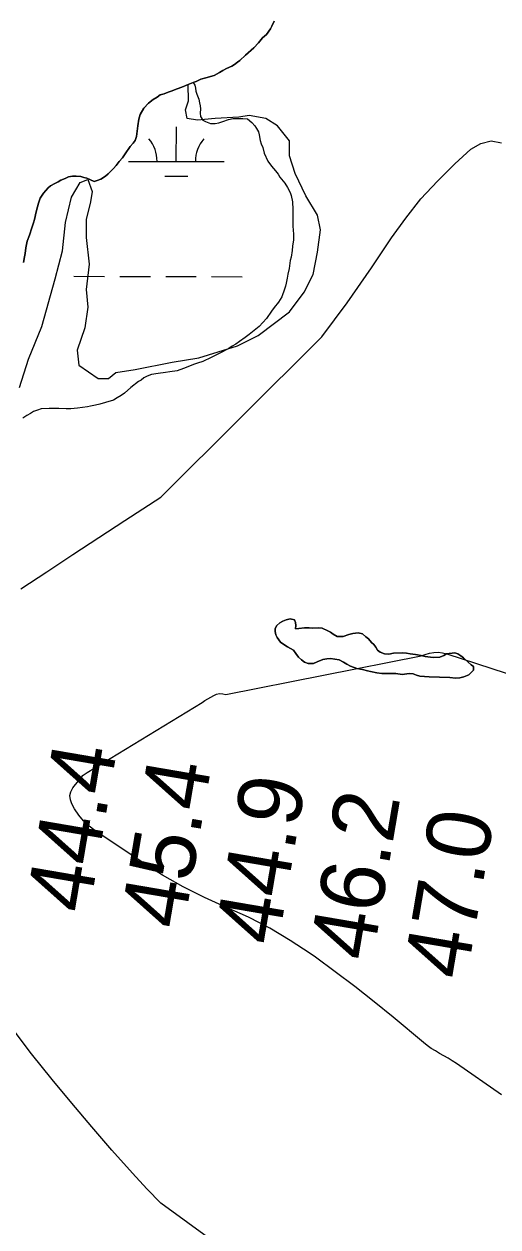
# Model space of a CAD drawing. Extents: x 3187622 to 3225504, y 800805 to 826213.
# Drawn here: x 3196403 to 3196898, y 822602 to 823857 of the extents above; entities that cross this region are included whole.
import ezdxf

# ---------------------------------------------------------------- set-up
doc = ezdxf.new("R2010")
doc.units = 0
for name, color, linetype in [('V-RIVR-RANG', 7, 'Continuous'), ('V-SITE-VEGE', 7, 'Continuous'), ('V-TOPO-MINR', 7, 'Continuous'), ('V-TOPO-SHOR', 7, 'Continuous'), ('V-WETL-SWMP', 7, 'Continuous')]:
    doc.layers.add(name, color=color, linetype=linetype)

msp = doc.modelspace()

# ---------------------------------------------------------------- linework, layer by layer
at = {"layer": 'V-SITE-VEGE'}
for p, q in [((3196656.3, 823845.6), (3196660.3, 823851.6)), ((3196660.3, 823851.6), (3196661.8, 823854.4)), ((3196661.8, 823854.4), (3196664.1, 823859.5)), ((3196647.9, 823837.1), (3196652, 823842.2)), ((3196652, 823842.2), (3196656.3, 823845.6)), ((3196634.1, 823824.3), (3196643, 823831.7)), ((3196643, 823831.7), (3196647.9, 823837.1)), ((3196619.8, 823812.8), (3196622.9, 823814.4)), ((3196622.9, 823814.4), (3196625.8, 823816.7)), ((3196625.8, 823816.7), (3196628.4, 823818.7)), ((3196628.4, 823818.7), (3196634.1, 823824.3)), ((3196587.7, 823799), (3196592.8, 823800.4)), ((3196592.8, 823800.4), (3196601.4, 823802.9)), ((3196601.4, 823802.9), (3196607.2, 823806)), ((3196607.2, 823806), (3196610.6, 823808.3)), ((3196610.6, 823808.3), (3196614.3, 823810.2)), ((3196614.3, 823810.2), (3196619.8, 823812.8)), ((3196574.5, 823793.4), (3196579.7, 823795.7)), ((3196574.8, 823776.6), (3196574.5, 823793.4)), ((3196579.7, 823795.7), (3196582.8, 823796.8)), ((3196582.8, 823796.8), (3196587.7, 823799)), ((3196571.7, 823767.3), (3196574.8, 823776.6)), ((3196573.2, 823758), (3196571.7, 823767.3)), ((3196584.1, 823756.5), (3196573.2, 823758)), ((3196602.6, 823758), (3196584.1, 823756.5)), ((3196627.4, 823759.6), (3196602.6, 823758)), ((3196638.2, 823761.1), (3196627.4, 823759.6)), ((3196655.3, 823758), (3196638.2, 823761.1)), ((3196667.7, 823750.3), (3196655.3, 823758)), ((3196680.1, 823734.8), (3196667.7, 823750.3)), ((3196680.1, 823719.3), (3196680.1, 823734.8)), ((3196686.2, 823700.7), (3196680.1, 823719.3)), ((3196697.1, 823677.5), (3196686.2, 823700.7)), ((3196452.5, 823675.9), (3196461.7, 823691.4)), ((3196461.7, 823691.4), (3196469.5, 823694.5)), ((3196469.5, 823694.5), (3196474.1, 823682.1)), ((3196446.3, 823649.6), (3196452.5, 823675.9)), ((3196474.1, 823682.1), (3196472.6, 823671.3)), ((3196709.5, 823657.3), (3196697.1, 823677.5)), ((3196472.6, 823671.3), (3196467.9, 823652.7)), ((3196467.9, 823652.7), (3196467.9, 823634.1)), ((3196712.6, 823641.8), (3196709.5, 823657.3)), ((3196443.2, 823620.2), (3196446.3, 823649.6)), ((3196709.5, 823618.6), (3196712.6, 823641.8)), ((3196467.9, 823634.1), (3196471, 823606.2)), ((3196435.4, 823590.7), (3196443.2, 823620.2)), ((3196704.8, 823595.4), (3196709.5, 823618.6)), ((3196471, 823606.2), (3196467.9, 823579.9)), ((3196421.5, 823541.2), (3196435.4, 823590.7)), ((3196695.5, 823576.8), (3196704.8, 823595.4)), ((3196467.9, 823579.9), (3196469.5, 823561.3)), ((3196680.1, 823556.6), (3196695.5, 823576.8)), ((3196469.5, 823561.3), (3196466.4, 823539.6)), ((3196647.5, 823531.9), (3196680.1, 823556.6)), ((3196407.6, 823507.1), (3196421.5, 823541.2)), ((3196466.4, 823539.6), (3196458.6, 823516.4)), ((3196625.9, 823521), (3196647.5, 823531.9)), ((3196458.6, 823516.4), (3196460.2, 823500.9)), ((3196585.6, 823508.6), (3196625.9, 823521)), ((3196398.3, 823477.6), (3196407.6, 823507.1)), ((3196460.2, 823500.9), (3196480.3, 823486.9)), ((3196519, 823496.2), (3196557.7, 823504)), ((3196557.7, 823504), (3196585.6, 823508.6)), ((3196480.3, 823486.9), (3196491.2, 823486.9)), ((3196491.2, 823486.9), (3196498.9, 823493.1)), ((3196498.9, 823493.1), (3196519, 823496.2)), ((3196681, 823236.2), (3196676.7, 823235.1)), ((3196685.3, 823235.3), (3196681, 823236.2)), ((3196666.9, 823229.2), (3196665.2, 823226.3)), ((3196665.2, 823226.3), (3196665.2, 823222.9)), ((3196670.1, 823232), (3196666.9, 823229.2)), ((3196673.3, 823233.7), (3196670.1, 823232)), ((3196676.7, 823235.1), (3196673.3, 823233.7)), ((3196686.4, 823232.4), (3196685.3, 823235.3)), ((3196686.3, 823225.9), (3196686.6, 823229.3)), ((3196689.8, 823226.1), (3196686.3, 823225.9)), ((3196686.6, 823229.3), (3196686.4, 823232.4)), ((3196695.8, 823226.9), (3196689.8, 823226.1)), ((3196700.6, 823226.9), (3196695.8, 823226.9)), ((3196703.8, 823226.6), (3196700.6, 823226.9)), ((3196710.3, 823226.8), (3196703.8, 823226.6)), ((3196714.3, 823226.5), (3196710.3, 823226.8)), ((3196720, 823223.6), (3196714.3, 823226.5)), ((3196723.1, 823222.2), (3196720, 823223.6)), ((3196665.2, 823222.9), (3196666, 823219.7)), ((3196666, 823219.7), (3196667.4, 823216.6)), ((3196667.4, 823216.6), (3196670.8, 823212)), ((3196670.8, 823212), (3196673.1, 823210)), ((3196725.7, 823220.4), (3196723.1, 823222.2)), ((3196730, 823217.8), (3196725.7, 823220.4)), ((3196736.2, 823217.8), (3196730, 823217.8)), ((3196742, 823220), (3196736.2, 823217.8)), ((3196746.2, 823220.8), (3196742, 823220)), ((3196751.7, 823221.7), (3196746.2, 823220.8)), ((3196756.2, 823220.5), (3196751.7, 823221.7)), ((3196759.9, 823217.6), (3196756.2, 823220.5)), ((3196762.5, 823215.3), (3196759.9, 823217.6)), ((3196765.9, 823211.6), (3196762.5, 823215.3)), ((3196768.1, 823209.3), (3196765.9, 823211.6)), ((3196673.1, 823210), (3196678.2, 823207.1)), ((3196678.2, 823207.1), (3196681.3, 823205.4)), ((3196681.3, 823205.4), (3196684.2, 823203.6)), ((3196684.2, 823203.6), (3196686.7, 823200.2)), ((3196686.7, 823200.2), (3196689.5, 823196.4)), ((3196770.1, 823206.7), (3196768.1, 823209.3)), ((3196772.1, 823203.5), (3196770.1, 823206.7)), ((3196774.9, 823201.5), (3196772.1, 823203.5)), ((3196779.2, 823199.7), (3196774.9, 823201.5)), ((3196783.8, 823199.4), (3196779.2, 823199.7)), ((3196788.6, 823200.5), (3196783.8, 823199.4)), ((3196798.3, 823200.7), (3196788.6, 823200.5)), ((3196802.3, 823200.4), (3196798.3, 823200.7)), ((3196806, 823199.8), (3196802.3, 823200.4)), ((3196811.7, 823199.2), (3196806, 823199.8)), ((3196817.7, 823198), (3196811.7, 823199.2)), ((3196841.4, 823198.1), (3196837.1, 823196.4)), ((3196844, 823199.8), (3196841.4, 823198.1)), ((3196852.6, 823200.6), (3196844, 823199.8)), ((3196855.7, 823199.7), (3196852.6, 823200.6)), ((3196859.1, 823197.7), (3196855.7, 823199.7)), ((3196689.5, 823196.4), (3196692.7, 823193.6)), ((3196692.7, 823193.6), (3196695.8, 823191)), ((3196695.8, 823191), (3196699.8, 823189.8)), ((3196699.8, 823189.8), (3196705.2, 823189.8)), ((3196705.2, 823189.8), (3196709.2, 823191.4)), ((3196709.2, 823191.4), (3196714.9, 823193.7)), ((3196714.9, 823193.7), (3196719.2, 823194.5)), ((3196719.2, 823194.5), (3196722.9, 823194.8)), ((3196722.9, 823194.8), (3196732, 823193.3)), ((3196732, 823193.3), (3196736.6, 823191.2)), ((3196736.6, 823191.2), (3196740, 823188.9)), ((3196740, 823188.9), (3196743.7, 823186.9)), ((3196743.7, 823186.9), (3196750.5, 823184.6)), ((3196821.7, 823197.1), (3196817.7, 823198)), ((3196827.4, 823196.2), (3196821.7, 823197.1)), ((3196830.6, 823195.9), (3196827.4, 823196.2)), ((3196837.1, 823196.4), (3196830.6, 823195.9)), ((3196861.7, 823195.7), (3196859.1, 823197.7)), ((3196866.5, 823191.1), (3196861.7, 823195.7)), ((3196869.6, 823188.2), (3196866.5, 823191.1)), ((3196872.2, 823186.5), (3196869.6, 823188.2)), ((3196872.1, 823182.8), (3196872.2, 823186.5)), ((3196750.5, 823184.6), (3196756.5, 823183.4)), ((3196756.5, 823183.4), (3196761.4, 823181.9)), ((3196761.4, 823181.9), (3196764.8, 823181.3)), ((3196764.8, 823181.3), (3196771.3, 823179.8)), ((3196771.3, 823179.8), (3196776.5, 823179.2)), ((3196776.5, 823179.2), (3196788.2, 823179.1)), ((3196788.2, 823179.1), (3196791.3, 823179.1)), ((3196791.3, 823179.1), (3196797.9, 823178.2)), ((3196797.9, 823178.2), (3196805, 823179.3)), ((3196805, 823179.3), (3196809.3, 823178.7)), ((3196809.3, 823178.7), (3196812.7, 823177.5)), ((3196812.7, 823177.5), (3196816.1, 823176.6)), ((3196816.1, 823176.6), (3196825.8, 823175.7)), ((3196825.8, 823175.7), (3196847.5, 823175)), ((3196847.5, 823175), (3196853.5, 823174.3)), ((3196853.5, 823174.3), (3196857.8, 823174.6)), ((3196857.8, 823174.6), (3196862.1, 823175.7)), ((3196862.1, 823175.7), (3196867.2, 823177.7)), ((3196867.2, 823177.7), (3196872.1, 823182.8))]:
    msp.add_line(p, q, dxfattribs=at)
at = {"layer": 'V-TOPO-MINR'}
for points in [[(3196399.8, 823267.4), (3196426.8, 823285.3), (3196453.9, 823303.2), (3196481, 823321), (3196508.2, 823338.7), (3196545.9, 823363), (3196714, 823530.5), (3196740.4, 823566), (3196765.8, 823602.3), (3196786.6, 823633.6), (3196801.5, 823654.3), (3196817.3, 823674.2), (3196834.5, 823692.8), (3196852.7, 823710.7), (3196869.3, 823726), (3196879.9, 823732), (3196890.6, 823734.7), (3196901.5, 823732.6)], [(3196659.5, 822913.7), (3196637.3, 822925), (3196614.5, 822935.3), (3196591.6, 822945.5), (3196569.2, 822956.6), (3196547.5, 822969), (3196526.3, 822982.3), (3196477.1, 823015.3), (3196470.9, 823020.1), (3196465.2, 823025.5), (3196460.2, 823031.5), (3196455.8, 823038.1), (3196452.8, 823043.4), (3196451.4, 823047.6), (3196450.9, 823051.8), (3196452, 823055.8), (3196454.1, 823059.8), (3196464.5, 823072.7), (3196464.9, 823073.2), (3196468.9, 823075.9), (3196588.9, 823149.1), (3196591.9, 823150.9), (3196594.9, 823152.7), (3196597.9, 823154.5), (3196601, 823156.3), (3196604.1, 823157.6), (3196607.2, 823158.2), (3196610.4, 823158), (3196613.6, 823157.2), (3196817.6, 823197.7), (3196821.9, 823199.2), (3196826.4, 823200.5), (3196830.9, 823201.1), (3196835.4, 823201.3), (3196839.8, 823200.8), (3196844.3, 823199.7), (3196906.2, 823179.5)], [(3196901.3, 822739.7), (3196854.3, 822772.3), (3196850.1, 822775.2), (3196845.7, 822777.9), (3196841.3, 822780.5), (3196836.8, 822783), (3196832.4, 822785.5), (3196828.1, 822788.2), (3196823.9, 822791.2), (3196819.9, 822794.3), (3196788.4, 822820.6), (3196768.5, 822836.8), (3196748.4, 822852.7), (3196727.9, 822868.1), (3196707.2, 822883.2), (3196701.8, 822887.1), (3196681, 822900.9), (3196659.5, 822913.7)], [(3196654.8, 822547.5), (3196546, 822626.6), (3196531.4, 822641.7), (3196516.3, 822658.2), (3196494.8, 822682.1), (3196473.7, 822706.3), (3196452.9, 822730.9), (3196432.5, 822755.7), (3196411, 822782.5), (3196381.3, 822821.7)]]:
    msp.add_lwpolyline(points, dxfattribs=at)
at = {"layer": 'V-TOPO-SHOR'}
for points in [[(3196664.1, 823859.5), (3196661.8, 823854.4), (3196660.3, 823851.6), (3196656.3, 823845.6), (3196652, 823842.2), (3196647.9, 823837.1), (3196643, 823831.7), (3196634.1, 823824.3), (3196628.4, 823818.7), (3196625.8, 823816.7), (3196622.9, 823814.4), (3196619.8, 823812.8), (3196614.3, 823810.2), (3196610.6, 823808.3), (3196607.2, 823806), (3196601.4, 823802.9), (3196592.8, 823800.4), (3196587.7, 823799), (3196582.8, 823796.8), (3196579.7, 823795.7), (3196574.5, 823793.4), (3196567.9, 823790.9), (3196562.8, 823788.9), (3196556.5, 823786.7), (3196553.6, 823785.6), (3196549.3, 823783.9), (3196545.3, 823782.8), (3196541.9, 823780.5), (3196537.9, 823778), (3196533, 823774), (3196528.1, 823768.9), (3196524.3, 823762.4), (3196522.9, 823757.3), (3196521.9, 823750.4), (3196520.4, 823739.3), (3196519, 823735.3), (3196517, 823732.5), (3196513.8, 823728.8), (3196508.6, 823721.1), (3196505.7, 823716.9), (3196502.2, 823713.2), (3196499.1, 823709.2), (3196496.5, 823706.1), (3196493.6, 823703.2), (3196491, 823700.4), (3196488.1, 823697.9), (3196483.3, 823694.8), (3196479.3, 823693.4), (3196476.1, 823692.5), (3196468.7, 823695.7), (3196465.6, 823696.6), (3196462.4, 823697.5), (3196457.6, 823698.1), (3196453.6, 823697.8), (3196449.6, 823697.3), (3196445.9, 823695.6), (3196441.6, 823693.7), (3196438.7, 823692), (3196435.3, 823690.3), (3196430.7, 823688), (3196428.4, 823685.8), (3196423.5, 823680.1), (3196420, 823675), (3196418, 823669.9), (3196417.1, 823665.9), (3196415.6, 823660.7), (3196413.9, 823652.8), (3196413, 823649.1), (3196411.2, 823643.9), (3196408.9, 823636.5), (3196406.5, 823630)], [(3196406.5, 823630), (3196405.7, 823626.6), (3196405.1, 823623.1), (3196404.2, 823617.4), (3196403.6, 823613.7), (3196402.4, 823608)], [(3196825.8, 823175.7), (3196816.1, 823176.6), (3196812.7, 823177.5), (3196809.3, 823178.7), (3196805, 823179.3), (3196797.9, 823178.2), (3196791.3, 823179.1), (3196788.2, 823179.1), (3196776.5, 823179.2), (3196771.3, 823179.8), (3196764.8, 823181.3), (3196761.4, 823181.9), (3196756.5, 823183.4), (3196750.5, 823184.6), (3196743.7, 823186.9), (3196740, 823188.9), (3196736.6, 823191.2), (3196732, 823193.3), (3196722.9, 823194.8), (3196719.2, 823194.5), (3196714.9, 823193.7), (3196709.2, 823191.4), (3196705.2, 823189.8), (3196699.8, 823189.8), (3196695.8, 823191), (3196692.7, 823193.6), (3196689.5, 823196.4), (3196686.7, 823200.2), (3196684.2, 823203.6), (3196681.3, 823205.4), (3196678.2, 823207.1), (3196673.1, 823210), (3196670.8, 823212), (3196667.4, 823216.6), (3196666, 823219.7), (3196665.2, 823222.9), (3196665.2, 823226.3), (3196666.9, 823229.2), (3196670.1, 823232), (3196673.3, 823233.7), (3196676.7, 823235.1), (3196681, 823236.2), (3196685.3, 823235.3), (3196686.4, 823232.4), (3196686.6, 823229.3), (3196686.3, 823225.9), (3196689.8, 823226.1), (3196695.8, 823226.9), (3196700.6, 823226.9), (3196703.8, 823226.6), (3196710.3, 823226.8), (3196714.3, 823226.5), (3196720, 823223.6), (3196723.1, 823222.2), (3196725.7, 823220.4), (3196730, 823217.8), (3196736.2, 823217.8), (3196742, 823220), (3196746.2, 823220.8), (3196751.7, 823221.7), (3196756.2, 823220.5), (3196759.9, 823217.6), (3196762.5, 823215.3), (3196765.9, 823211.6), (3196768.1, 823209.3), (3196770.1, 823206.7), (3196772.1, 823203.5), (3196774.9, 823201.5), (3196779.2, 823199.7), (3196783.8, 823199.4), (3196788.6, 823200.5), (3196798.3, 823200.7), (3196802.3, 823200.4), (3196806, 823199.8), (3196811.7, 823199.2), (3196817.7, 823198), (3196821.7, 823197.1), (3196827.4, 823196.2), (3196830.6, 823195.9), (3196837.1, 823196.4), (3196841.4, 823198.1), (3196844, 823199.8), (3196852.6, 823200.6), (3196855.7, 823199.7), (3196859.1, 823197.7), (3196861.7, 823195.7), (3196866.5, 823191.1), (3196869.6, 823188.2), (3196872.2, 823186.5), (3196872.1, 823182.8), (3196867.2, 823177.7), (3196862.1, 823175.7), (3196857.8, 823174.6), (3196853.5, 823174.3), (3196847.5, 823175), (3196825.8, 823175.7)]]:
    msp.add_lwpolyline(points, dxfattribs=at)
at = {"layer": 'V-WETL-SWMP'}
for p, q in [((3196562, 823713.3), (3196562.1, 823749.3)), ((3196512, 823713.4), (3196612, 823713.2)), ((3196550, 823697.9), (3196574, 823697.9)), ((3196454.9, 823593.5), (3196486.9, 823593.4)), ((3196502.9, 823593.4), (3196534.9, 823593.3)), ((3196550.9, 823593.3), (3196582.9, 823593.2)), ((3196598.9, 823593.2), (3196630.9, 823593.1))]:
    msp.add_line(p, q, dxfattribs=at)
for points in [[(3196402.4, 823608), (3196403.6, 823613.7), (3196404.2, 823617.4), (3196405.1, 823623.1), (3196405.7, 823626.6), (3196406.5, 823630), (3196408.9, 823636.5), (3196411.2, 823643.9), (3196413, 823649.1), (3196413.9, 823652.8), (3196415.6, 823660.7), (3196417.1, 823665.9), (3196418, 823669.9), (3196420, 823675), (3196423.5, 823680.1), (3196428.4, 823685.8), (3196430.7, 823688), (3196435.3, 823690.3), (3196438.7, 823692), (3196441.6, 823693.7), (3196445.9, 823695.6), (3196449.6, 823697.3), (3196453.6, 823697.8), (3196457.6, 823698.1), (3196462.4, 823697.5), (3196465.6, 823696.6), (3196468.7, 823695.7), (3196476.1, 823692.5), (3196479.3, 823693.4), (3196483.3, 823694.8), (3196488.1, 823697.9), (3196491, 823700.4), (3196493.6, 823703.2), (3196496.5, 823706.1), (3196499.1, 823709.2), (3196502.2, 823713.2), (3196505.7, 823716.9), (3196508.6, 823721.1), (3196513.8, 823728.8), (3196517, 823732.5), (3196519, 823735.3), (3196520.4, 823739.3), (3196521.9, 823750.4), (3196522.9, 823757.3), (3196524.3, 823762.4), (3196528.1, 823768.9), (3196533, 823774), (3196537.9, 823778), (3196541.9, 823780.5), (3196545.3, 823782.8), (3196549.3, 823783.9), (3196553.6, 823785.6), (3196556.5, 823786.7), (3196562.8, 823788.9), (3196567.9, 823790.9), (3196574.5, 823793.4), (3196579.7, 823795.7), (3196581.3, 823792.8), (3196581.9, 823789.7), (3196582.4, 823786.5), (3196583.3, 823783.4), (3196585.5, 823778.2), (3196586.3, 823774.5), (3196586.9, 823771.4), (3196587.4, 823768.2), (3196586.8, 823763.7), (3196587.1, 823760.2), (3196589.6, 823756.5), (3196592.5, 823755.1), (3196597.6, 823753), (3196602.4, 823753), (3196606.4, 823753.5), (3196610.7, 823754.9), (3196616.5, 823756.9), (3196621.3, 823758)], [(3196621.3, 823758), (3196624.5, 823758.2), (3196627.9, 823758.2), (3196631.3, 823758.2), (3196636.2, 823757.9), (3196640.7, 823753.8), (3196644.1, 823750.4), (3196645.8, 823747.8), (3196647.8, 823744.1), (3196648.6, 823740.9), (3196649.7, 823735.2), (3196650.5, 823731.5), (3196652.2, 823727.8), (3196653.6, 823722.1), (3196657.5, 823713.7), (3196661.5, 823708.3), (3196665.4, 823703.4), (3196668.3, 823700), (3196670.2, 823696.8), (3196675.3, 823690.5), (3196678.1, 823686.2), (3196680.7, 823681), (3196681.8, 823677.9), (3196683.2, 823671), (3196683.7, 823663.3), (3196683.6, 823657.3), (3196683.6, 823653.6), (3196683.6, 823649.6), (3196683.8, 823645.9), (3196684.3, 823637.3), (3196684.3, 823631.6), (3196683.4, 823625), (3196682.8, 823620.5), (3196681.9, 823613.6), (3196680.7, 823609.9), (3196679.8, 823601.7), (3196678.3, 823595.7), (3196677.7, 823591.4), (3196676.5, 823586.3), (3196675.9, 823583.1), (3196675, 823580), (3196672.1, 823572), (3196668.7, 823566.4), (3196664.3, 823561), (3196661.4, 823557), (3196656, 823549.6), (3196648.5, 823541.1), (3196637.9, 823532.9), (3196633.8, 823529.8), (3196628.1, 823525.6), (3196624.1, 823522.7), (3196620.3, 823520.5), (3196616.9, 823518.2), (3196606.9, 823512.9), (3196598.3, 823508.9), (3196589.7, 823504.7), (3196584.2, 823502.8), (3196581.1, 823501.7), (3196569.6, 823497.5), (3196562.8, 823494.9), (3196555.1, 823493.9), (3196550.8, 823493), (3196543, 823492), (3196536.2, 823491.1), (3196531.6, 823489.5), (3196528.2, 823487.5), (3196525.3, 823485.2), (3196522.4, 823483.8), (3196514.7, 823477.6), (3196508.1, 823471.7), (3196504.6, 823469.1), (3196500.3, 823466.6), (3196496.3, 823464.3), (3196488, 823461.8), (3196482.3, 823460.2), (3196477.7, 823459.1), (3196472.6, 823458), (3196469.4, 823457.4), (3196458.8, 823455.8), (3196452, 823455.3), (3196447.1, 823455.3), (3196439.4, 823455.6), (3196434.3, 823455.7), (3196429.4, 823455.7), (3196421.1, 823455.2), (3196417.1, 823453.8), (3196413.1, 823452.4), (3196409.7, 823450.4), (3196406, 823448.2), (3196401.9, 823445.4)]]:
    msp.add_lwpolyline(points, dxfattribs=at)
for centre, start, end in [((3196506.7, 823713.9), 359.1115, 40.6551), ((3196617.2, 823713.7), 139.1115, 180.6551)]:
    msp.add_arc(centre, 35.2, start, end, dxfattribs=at)

# ---------------------------------------------------------------- texts
at = {"layer": 'V-RIVR-RANG'}
for s, p in [('44.4', (3196470.8, 822927.7)), ('45.4', (3196569.4, 822911.1)), ('44.9', (3196667.9, 822894.3)), ('46.2', (3196766.6, 822878)), ('47.0', (3196864.7, 822858.5))]:
    msp.add_text(s, height=67, rotation=80.3083, dxfattribs=at).set_placement(p)

doc.saveas('drawing.dxf')
